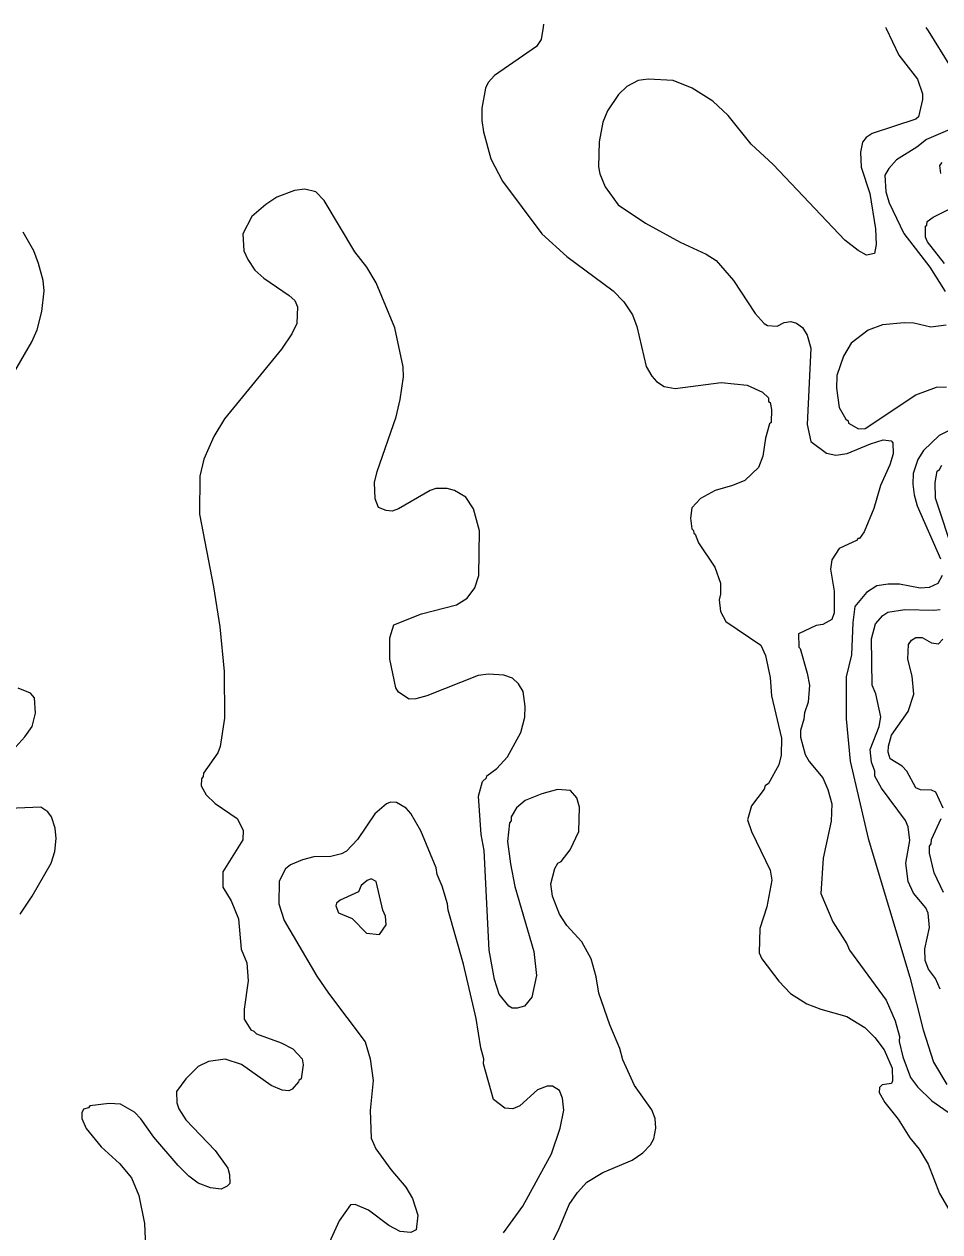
# Model space of a CAD drawing. Extents: x 598.3 to 623.2, y 6902.2 to 6930.1.
# Drawn here: x 607.945 to 609.703, y 6927.672 to 6929.991 of the extents above; entities that cross this region are included whole.
import ezdxf

# ---------------------------------------------------------------- set-up
doc = ezdxf.new("R2010")
doc.units = 0
doc.header["$LTSCALE"] = 0.032
doc.layers.add('1', color=7, linetype='Continuous', lineweight=25)
doc.layers.add('2', color=7, linetype='Continuous', lineweight=13)

msp = doc.modelspace()

# ---------------------------------------------------------------- linework, layer by layer
at = {"layer": '1'}
for points in [[(609.6762, 6929.9842), (609.6802, 6929.9779), (609.7233, 6929.9089)], [(609.7397, 6929.7963), (609.6771, 6929.7691), (609.6585, 6929.7545), (609.6196, 6929.7303), (609.6052, 6929.7136), (609.5975, 6929.7006), (609.5991, 6929.6688), (609.6054, 6929.6478), (609.634, 6929.5889), (609.6834, 6929.5242), (609.7132, 6929.4775)], [(609.7148, 6929.4128), (609.6855, 6929.4088), (609.6528, 6929.4169), (609.6344, 6929.4176), (609.5926, 6929.4135), (609.5651, 6929.403), (609.5326, 6929.3783), (609.5181, 6929.3536), (609.5053, 6929.3159), (609.5045, 6929.2921), (609.5095, 6929.255), (609.5226, 6929.2321), (609.5269, 6929.229), (609.5276, 6929.2246), (609.5466, 6929.2137), (609.5596, 6929.2144), (609.6571, 6929.279), (609.6962, 6929.2937), (609.7159, 6929.2945)], [(609.7221, 6929.2112), (609.7018, 6929.2011), (609.6716, 6929.1721), (609.6608, 6929.1548), (609.6518, 6929.1278), (609.651, 6929.1077), (609.6534, 6929.087), (609.6593, 6929.0657), (609.7043, 6928.9643)], [(609.7072, 6928.9322), (609.6993, 6928.9166), (609.6821, 6928.9092), (609.6652, 6928.9077), (609.6253, 6928.9157), (609.6036, 6928.9157), (609.5817, 6928.9121), (609.5624, 6928.8993), (609.5396, 6928.8729), (609.536, 6928.842), (609.5335, 6928.7797), (609.5231, 6928.7379), (609.523, 6928.6567), (609.5311, 6928.576), (609.5653, 6928.4274), (609.6453, 6928.161), (609.6709, 6928.06), (609.6908, 6927.9975), (609.7166, 6927.9546)]]:
    msp.add_lwpolyline(points, dxfattribs=at)
msp.add_lwpolyline([(608.6341, 6928.2894), (608.6212, 6928.3447), (608.6115, 6928.3498), (608.6035, 6928.3466), (608.5922, 6928.3369), (608.5871, 6928.3249), (608.5517, 6928.3086), (608.5452, 6928.3029), (608.5437, 6928.2977), (608.5485, 6928.2844), (608.5751, 6928.2737), (608.6027, 6928.2453), (608.6276, 6928.2432), (608.6405, 6928.2615), (608.6391, 6928.2779)], close=True, dxfattribs=at)
at = {"layer": '2'}
for points in [[(608.9423, 6929.9908), (608.9414, 6929.985), (608.9377, 6929.9612), (608.9289, 6929.9481), (608.8479, 6929.8919), (608.8361, 6929.8788), (608.8309, 6929.868), (608.8237, 6929.8294), (608.8237, 6929.8056), (608.8268, 6929.7838), (608.8412, 6929.7323), (608.8634, 6929.6894), (608.9393, 6929.5885), (608.9872, 6929.545), (609.076, 6929.4785), (609.0966, 6929.4579), (609.1133, 6929.4325), (609.1211, 6929.4105), (609.1392, 6929.3337), (609.15, 6929.3149), (609.1593, 6929.3047), (609.1736, 6929.2953), (609.1951, 6929.2914), (609.2832, 6929.3026), (609.3334, 6929.2979), (609.3627, 6929.284), (609.3739, 6929.2734), (609.3741, 6929.2666), (609.3772, 6929.2644), (609.3797, 6929.2508), (609.3789, 6929.226), (609.3757, 6929.2231), (609.3684, 6929.1961), (609.3634, 6929.1612), (609.3547, 6929.1393), (609.3285, 6929.1147), (609.305, 6929.1048), (609.2714, 6929.0952), (609.2434, 6929.0801), (609.2269, 6929.0622), (609.2244, 6929.0423), (609.2268, 6929.0221), (609.23, 6929.0188), (609.2307, 6929.0134), (609.2332, 6929.0118), (609.2398, 6928.9952), (609.2711, 6928.9484), (609.2817, 6928.9173), (609.2817, 6928.8961), (609.2794, 6928.8853), (609.2817, 6928.863), (609.292, 6928.844), (609.3592, 6928.7986), (609.3681, 6928.7787), (609.3772, 6928.7363), (609.3799, 6928.701), (609.3991, 6928.6197), (609.3984, 6928.5874), (609.3938, 6928.5686), (609.3741, 6928.5331), (609.3679, 6928.5281), (609.366, 6928.5218), (609.3412, 6928.4901), (609.3336, 6928.4629), (609.3411, 6928.4408), (609.3772, 6928.3666), (609.3805, 6928.3475), (609.3709, 6928.296), (609.3572, 6928.2546), (609.3561, 6928.2074), (609.3613, 6928.1962), (609.3939, 6928.1535), (609.4165, 6928.1298), (609.4477, 6928.1098), (609.4743, 6928.0993), (609.5244, 6928.0852), (609.5591, 6928.0645), (609.5784, 6928.0452), (609.5958, 6928.0212), (609.6116, 6927.9865), (609.612, 6927.9621), (609.6101, 6927.9565), (609.592, 6927.9542), (609.587, 6927.9491), (609.5862, 6927.9398), (609.5976, 6927.9203), (609.6227, 6927.8883), (609.6452, 6927.8522), (609.6632, 6927.8308), (609.6807, 6927.8022), (609.7025, 6927.7458), (609.722, 6927.7115)], [(609.5989, 6929.9849), (609.6002, 6929.9822), (609.6239, 6929.9315), (609.6601, 6929.885), (609.6694, 6929.8569), (609.6695, 6929.8462), (609.6622, 6929.8129), (609.657, 6929.8084), (609.5731, 6929.7809), (609.5618, 6929.7729), (609.5544, 6929.7643), (609.5506, 6929.7452), (609.552, 6929.7165), (609.5683, 6929.6656), (609.5796, 6929.5976), (609.5804, 6929.568), (609.5775, 6929.5503), (609.5619, 6929.5472), (609.5463, 6929.5559), (609.5205, 6929.5762), (609.3828, 6929.7213), (609.341, 6929.7606), (609.2968, 6929.8154), (609.2669, 6929.843), (609.2273, 6929.8678), (609.1909, 6929.8823), (609.1431, 6929.8854), (609.1237, 6929.8828), (609.1022, 6929.8709), (609.086, 6929.8555), (609.065, 6929.8243), (609.0561, 6929.8023), (609.0493, 6929.7648), (609.0479, 6929.7166), (609.0503, 6929.7031), (609.0606, 6929.6786), (609.0854, 6929.6438), (609.138, 6929.6085), (609.2048, 6929.5719), (609.2545, 6929.5494), (609.2735, 6929.5367), (609.307, 6929.4984), (609.3483, 6929.4352), (609.3659, 6929.4161), (609.3723, 6929.4124), (609.3906, 6929.4112), (609.4043, 6929.4182), (609.4166, 6929.42), (609.4277, 6929.4166), (609.4393, 6929.4081), (609.4485, 6929.3938), (609.455, 6929.369), (609.4485, 6929.2223), (609.4551, 6929.1895), (609.4856, 6929.1668), (609.503, 6929.1634), (609.5249, 6929.1667), (609.5698, 6929.1851), (609.5942, 6929.1925), (609.6094, 6929.1909), (609.6127, 6929.1869), (609.6136, 6929.1661), (609.6068, 6929.1446), (609.5892, 6929.1049), (609.5762, 6929.0608), (609.5577, 6929.0159), (609.549, 6929.0034), (609.5457, 6929.003), (609.544, 6929), (609.5098, 6928.9843), (609.4955, 6928.9624), (609.4931, 6928.9446), (609.5004, 6928.9022), (609.5003, 6928.8608), (609.4956, 6928.8474), (609.4786, 6928.8384), (609.4657, 6928.8362), (609.4315, 6928.8204), (609.4324, 6928.7946), (609.4349, 6928.7921), (609.4484, 6928.7447), (609.4525, 6928.7217), (609.4501, 6928.6891), (609.4429, 6928.6683), (609.4419, 6928.6562), (609.4356, 6928.6343), (609.4357, 6928.6217), (609.4447, 6928.5882), (609.4524, 6928.5753), (609.4781, 6928.544), (609.4877, 6928.5214), (609.4954, 6928.4935), (609.4946, 6928.4608), (609.4792, 6928.3893), (609.4745, 6928.3214), (609.4974, 6928.2674), (609.5245, 6928.2247), (609.5296, 6928.2129), (609.6002, 6928.1171), (609.617, 6928.0769)], [(609.7045, 6929.704), (609.7028, 6929.7193), (609.7076, 6929.725)], [(609.0097, 6928.4409), (609.0113, 6928.4873), (609.0063, 6928.5055), (608.994, 6928.5192), (608.9688, 6928.5214), (608.9392, 6928.5131), (608.9072, 6928.5001), (608.8902, 6928.486), (608.8804, 6928.469), (608.8802, 6928.4611), (608.8771, 6928.4574), (608.873, 6928.4213), (608.8786, 6928.3785), (608.8874, 6928.3352), (608.9238, 6928.2104), (608.9288, 6928.1643), (608.9199, 6928.1224), (608.906, 6928.1054), (608.8919, 6928.1014), (608.8822, 6928.1014), (608.8757, 6928.1054), (608.8568, 6928.1281), (608.8479, 6928.1562), (608.8382, 6928.2129), (608.8284, 6928.4041), (608.8228, 6928.435), (608.8175, 6928.5083), (608.8252, 6928.5366), (608.8331, 6928.544), (608.8336, 6928.5476), (608.8527, 6928.5619), (608.8731, 6928.5838), (608.8987, 6928.6306), (608.9061, 6928.6599), (608.9069, 6928.6804), (608.903, 6928.7096), (608.8942, 6928.7245), (608.8828, 6928.7351), (608.8662, 6928.7408), (608.8365, 6928.7425), (608.8171, 6928.74), (608.7184, 6928.7011), (608.6971, 6928.6955), (608.6843, 6928.6948), (608.6639, 6928.708), (608.6585, 6928.7167), (608.6472, 6928.7714), (608.6472, 6928.8124), (608.6547, 6928.8372), (608.708, 6928.8588), (608.7752, 6928.8761), (608.7956, 6928.8886), (608.8105, 6928.9082), (608.8179, 6928.9319), (608.8195, 6929.018), (608.8078, 6929.0605), (608.7934, 6929.0825), (608.7711, 6929.0954), (608.7574, 6929.0994), (608.7356, 6929.0995), (608.7246, 6929.0955), (608.6636, 6929.06), (608.652, 6929.0558), (608.6401, 6929.0567), (608.6257, 6929.0629), (608.6188, 6929.0795), (608.6181, 6929.111), (608.6227, 6929.1321), (608.6593, 6929.2366), (608.6673, 6929.2701), (608.6738, 6929.3138), (608.6731, 6929.3329), (608.6569, 6929.4077), (608.6211, 6929.494), (608.6028, 6929.5243), (608.5799, 6929.5537), (608.521, 6929.6522), (608.5052, 6929.6686), (608.4839, 6929.6742), (608.4643, 6929.6717), (608.4301, 6929.6587), (608.4094, 6929.6447), (608.3826, 6929.6217), (608.3649, 6929.5883), (608.3669, 6929.5558), (608.3745, 6929.5388), (608.3882, 6929.5183), (608.4053, 6929.5033), (608.4543, 6929.4696), (608.4648, 6929.4599), (608.4698, 6929.4481), (608.469, 6929.416), (608.4592, 6929.3964), (608.4392, 6929.3665), (608.3298, 6929.233), (608.3094, 6929.1988), (608.29, 6929.1554), (608.2829, 6929.1229), (608.2822, 6929.05), (608.3088, 6928.9104)], [(609.7121, 6929.5314), (609.6794, 6929.5728), (609.6752, 6929.5815), (609.6752, 6929.6028), (609.6778, 6929.6051), (609.6787, 6929.612), (609.69, 6929.6201), (609.7236, 6929.637)], [(607.9249, 6929.3203), (607.9601, 6929.381), (607.9702, 6929.404), (607.9794, 6929.4389), (607.9841, 6929.4786), (607.9817, 6929.4989), (607.9732, 6929.5315), (607.9638, 6929.5555), (607.9432, 6929.5917)], [(609.7301, 6928.9727), (609.6947, 6929.0807), (609.6939, 6929.111), (609.6979, 6929.1325), (609.7025, 6929.1358), (609.707, 6929.1438)], [(608.3088, 6928.9104), (608.3209, 6928.8338), (608.329, 6928.7479), (608.3298, 6928.6581), (608.3218, 6928.6036), (608.3173, 6928.5914), (608.2894, 6928.5527), (608.2893, 6928.5461), (608.2861, 6928.5419), (608.2854, 6928.5281), (608.2948, 6928.5113), (608.312, 6928.4945), (608.3543, 6928.4654), (608.366, 6928.4435), (608.3651, 6928.4244), (608.3265, 6928.3633), (608.3266, 6928.3339), (608.3426, 6928.3073), (608.3565, 6928.273), (608.362, 6928.2148), (608.3728, 6928.1882), (608.3751, 6928.1542), (608.3678, 6928.0998), (608.3678, 6928.0806), (608.3803, 6928.06), (608.3864, 6928.0576), (608.3911, 6928.0525), (608.4386, 6928.0349), (608.4609, 6928.0236), (608.4787, 6928.0042), (608.4812, 6927.9929), (608.4772, 6927.9659), (608.4723, 6927.9627), (608.472, 6927.9597), (608.46, 6927.946), (608.4535, 6927.9429), (608.4408, 6927.9441), (608.4196, 6927.953), (608.3626, 6927.9931), (608.331, 6928.0034), (608.299, 6927.9993), (608.2791, 6927.9892), (608.2557, 6927.9658), (608.2378, 6927.9414), (608.2385, 6927.9196), (608.2426, 6927.9082), (608.2555, 6927.8871), (608.3122, 6927.8284), (608.3361, 6927.7941), (608.3395, 6927.7824), (608.3402, 6927.7647), (608.3351, 6927.7597), (608.3233, 6927.7542), (608.3029, 6927.7564), (608.2793, 6927.7653), (608.2616, 6927.7786), (608.2409, 6927.7992), (608.1945, 6927.8537), (608.1693, 6927.8888), (608.1571, 6927.9016), (608.1305, 6927.9169), (608.1085, 6927.9184), (608.0715, 6927.9137), (608.0687, 6927.9102), (608.0595, 6927.9078), (608.0563, 6927.9006), (608.0563, 6927.8894), (608.0642, 6927.8701), (608.093, 6927.8355), (608.1286, 6927.8032), (608.1517, 6927.7758), (608.1655, 6927.7415), (608.1761, 6927.6883), (608.1786, 6927.6438)], [(609.7037, 6928.1381), (609.6945, 6928.1582), (609.6814, 6928.1763), (609.6749, 6928.1929), (609.6742, 6928.2154), (609.6832, 6928.2563), (609.6802, 6928.2838), (609.6759, 6928.294), (609.6526, 6928.3225), (609.642, 6928.3446), (609.6379, 6928.3796), (609.6452, 6928.4231), (609.642, 6928.4498), (609.637, 6928.4617), (609.5912, 6928.5239), (609.5781, 6928.5467), (609.578, 6928.5564), (609.5716, 6928.5738), (609.5692, 6928.5984), (609.5862, 6928.6424), (609.5894, 6928.661), (609.5798, 6928.7048), (609.5732, 6928.7215), (609.5716, 6928.8108), (609.5796, 6928.8394), (609.5934, 6928.8556), (609.6029, 6928.8616), (609.6358, 6928.8671), (609.6916, 6928.8655), (609.7035, 6928.8672)], [(609.709, 6928.4853), (609.6955, 6928.5163), (609.6872, 6928.5199), (609.6657, 6928.5208), (609.6566, 6928.5248), (609.6395, 6928.5563), (609.6308, 6928.5659), (609.6073, 6928.5799), (609.604, 6928.5933), (609.6044, 6928.6043), (609.6102, 6928.6254), (609.6419, 6928.671), (609.6528, 6928.7042), (609.6501, 6928.7388), (609.6412, 6928.7716), (609.6429, 6928.7994), (609.6487, 6928.8082), (609.6567, 6928.813), (609.6687, 6928.8129), (609.6866, 6928.8032), (609.7003, 6928.8009), (609.7086, 6928.8101)], [(607.9236, 6928.5969), (607.9468, 6928.6225), (607.9606, 6928.6424), (607.9671, 6928.668), (607.9655, 6928.697), (607.9575, 6928.7061), (607.9337, 6928.7159)], [(608.6488, 6928.4972), (608.6409, 6928.4941), (608.6182, 6928.4747), (608.5855, 6928.425), (608.5641, 6928.403), (608.5546, 6928.3976), (608.5339, 6928.3929), (608.5012, 6928.392), (608.4794, 6928.3865), (608.4567, 6928.3769), (608.4469, 6928.3689), (608.4351, 6928.345), (608.4343, 6928.3019), (608.4447, 6928.2697), (608.5072, 6928.1629), (608.5293, 6928.13), (608.6001, 6928.0371), (608.6098, 6928.0044), (608.6155, 6927.9627), (608.6098, 6927.9049), (608.6116, 6927.852), (608.6206, 6927.8312), (608.6495, 6927.7919), (608.678, 6927.758), (608.6907, 6927.7358), (608.7012, 6927.7037), (608.698, 6927.6758), (608.6876, 6927.6708), (608.6672, 6927.6726), (608.6452, 6927.6843), (608.606, 6927.7133), (608.5807, 6927.7248), (608.572, 6927.7241), (608.5498, 6927.6932), (608.5247, 6927.6365)], [(608.8657, 6927.6699), (608.9023, 6927.7212), (608.9574, 6927.8219), (608.974, 6927.8709), (608.9814, 6927.9056), (608.9789, 6927.9284), (608.9726, 6927.9431), (608.9596, 6927.9516), (608.9492, 6927.9516), (608.9307, 6927.9445), (608.8965, 6927.9142), (608.8836, 6927.908), (608.8679, 6927.9095), (608.8462, 6927.926), (608.8269, 6927.9943), (608.8276, 6928.0042), (608.8219, 6928.0256), (608.8131, 6928.0817), (608.7888, 6928.1859), (608.7591, 6928.2898), (608.758, 6928.3021), (608.7476, 6928.3359), (608.7379, 6928.3583), (608.7359, 6928.3707), (608.7069, 6928.4417), (608.6878, 6928.4752), (608.6785, 6928.4853), (608.66, 6928.4964), (608.6488, 6928.4972)], [(607.9377, 6928.2822), (607.9605, 6928.3165), (607.997, 6928.3796), (608.0046, 6928.402), (608.0069, 6928.4273), (608.0051, 6928.4468), (607.998, 6928.4686), (607.9906, 6928.4784), (607.9774, 6928.4875), (607.8848, 6928.4834)], [(609.7097, 6928.3238), (609.6923, 6928.3615), (609.6833, 6928.3991), (609.6833, 6928.4122), (609.6865, 6928.4172), (609.6867, 6928.4256), (609.7052, 6928.4654)], [(608.9471, 6927.6294), (608.9708, 6927.6754), (608.9913, 6927.7245), (609.0072, 6927.7477), (609.0254, 6927.7672), (609.0561, 6927.7861), (609.1124, 6927.8094), (609.133, 6927.8239), (609.1474, 6927.8392), (609.1539, 6927.8507), (609.1579, 6927.8713), (609.1563, 6927.8893), (609.1503, 6927.9061), (609.1171, 6927.953), (609.0942, 6928.0021), (609.0889, 6928.0243), (609.0694, 6928.0696), (609.0486, 6928.1305), (609.0436, 6928.1619), (609.0338, 6928.1959), (609.0156, 6928.2291), (608.9873, 6928.2599), (608.9731, 6928.2818), (608.9595, 6928.3167), (608.9564, 6928.34), (608.9642, 6928.3696), (608.97, 6928.3796), (608.9758, 6928.3833), (608.9934, 6928.4055), (609.0097, 6928.4409)], [(609.617, 6928.0769), (609.6257, 6928.0468), (609.625, 6928.0375), (609.6321, 6928.0082), (609.6464, 6927.9681), (609.6602, 6927.9505), (609.6875, 6927.9238), (609.7715, 6927.8651)]]:
    msp.add_lwpolyline(points, dxfattribs=at)

doc.saveas('drawing.dxf')
